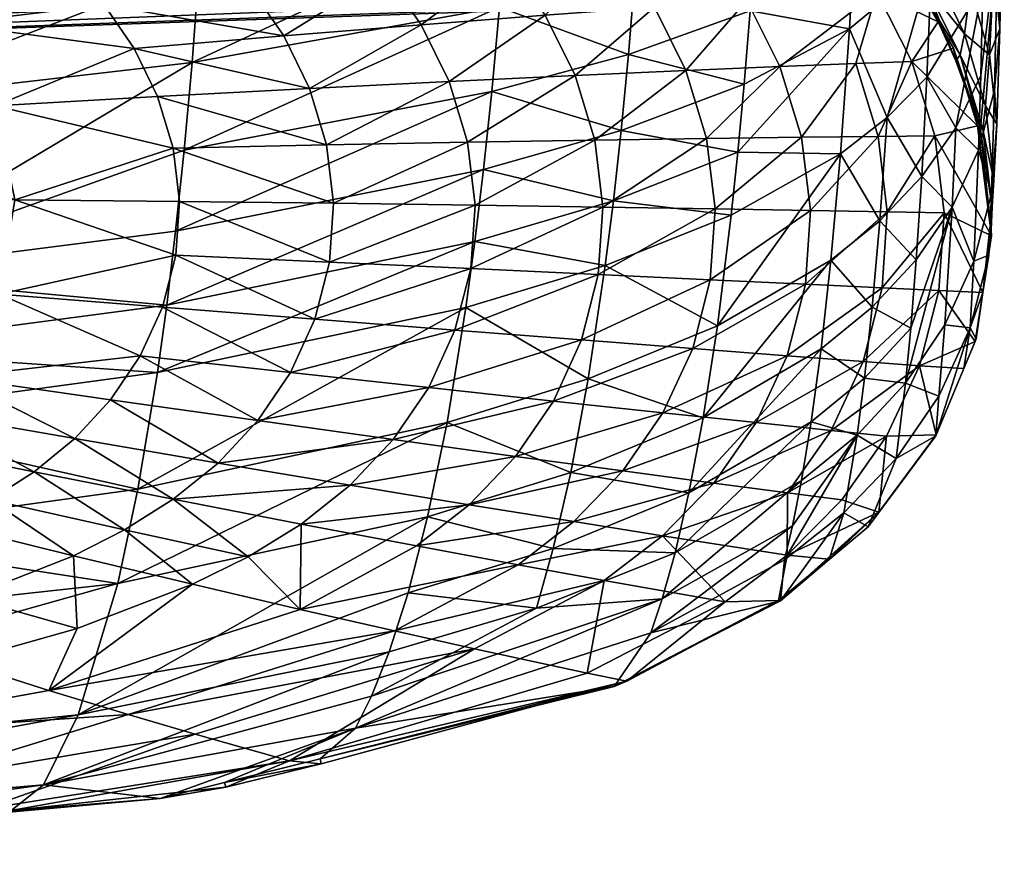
# Model space of a CAD drawing. Extents: x -0.026 to 0.113, y -0.137 to 0.105.
# Tile 627 of 656: x 0.09478 to 0.09869, y 0.04111 to 0.04446. Entities that reach past the tile are written whole.
import ezdxf

# ---------------------------------------------------------------- set-up
doc = ezdxf.new("R2010")
doc.units = 0
doc.layers.add('mesh', color=7, linetype='CONTINUOUS')

msp = doc.modelspace()

# ---------------------------------------------------------------- meshes
at = {"layer": 'mesh'}
mesh = msp.add_polyface(dxfattribs=at)
corners = [(0.0985606, 0.0445838, 0.0987749), (0.0985887, 0.044901, 0.0977038), (0.0986535, 0.044665, 0.0974464), (0.0986357, 0.044318, 0.098579), (0.0986766, 0.0444217, 0.0971871), (0.0984061, 0.0446695, 0.100029), (0.0982884, 0.0450648, 0.0991555), (0.098443, 0.044834, 0.0989675), (0.0985361, 0.0444017, 0.0999014), (0.098407, 0.0446932, 0.094355), (0.0986181, 0.0450133, 0.0950073), (0.0984247, 0.0452317, 0.0938847), (0.0986099, 0.0445934, 0.0955069), (0.0983874, 0.0442291, 0.0948999), (0.098592, 0.0439389, 0.0966709), (0.0986559, 0.0441774, 0.096928), (0.0986683, 0.0447908, 0.0958175), (0.0986946, 0.045362, 0.0956765), (0.0986011, 0.0442369, 0.0960647), (0.0986889, 0.0449925, 0.0961304), (0.0986713, 0.0451935, 0.0964435), (0.0986168, 0.0453892, 0.0967548), (0.098603, 0.0451215, 0.0972099), (0.0983477, 0.045332, 0.0982062), (0.0984854, 0.0451244, 0.0979576), (0.0983799, 0.0445961, 0.1010791), (0.0985187, 0.0443186, 0.1010169), (0.0984319, 0.0444492, 0.1321549), (0.0984383, 0.0444527, 0.1020549), (0.0985015, 0.0442951, 0.1020549), (0.0983598, 0.0445732, 0.1321549)]
mesh.append_faces([[corners[k] for k in face] for face in [(0, 1, 2, 2), (3, 2, 4, 4), (5, 6, 7, 7), (3, 0, 2, 2), (3, 8, 0, 0), (9, 10, 11, 11), (9, 12, 10, 10), (13, 12, 9, 9), (14, 15, 16, 16), (10, 16, 17, 17), (12, 16, 10, 10), (12, 18, 16, 16), (2, 19, 4, 4), (2, 20, 19, 19), (21, 20, 2, 2), (22, 2, 1, 1), (22, 21, 2, 2), (23, 24, 7, 7), (1, 24, 22, 22), (1, 7, 24, 24), (0, 7, 1, 1), (0, 5, 7, 7), (8, 5, 0, 0), (8, 25, 5, 5), (26, 25, 8, 8), (4, 16, 15, 15), (19, 16, 4, 4), (19, 17, 16, 16), (27, 28, 29, 29), (30, 28, 27, 27), (26, 29, 28, 28), (26, 28, 25, 25)]])
mesh = msp.add_polyface(dxfattribs=at)
corners = [(0.0944954, 0.0444418, 0.1394363), (0.095118, 0.0445173, 0.1390806), (0.0952371, 0.044343, 0.139098), (0.0940709, 0.0437487, 0.1397596), (0.0947623, 0.0437425, 0.1394827), (0.094701, 0.0433666, 0.1394901), (0.0945178, 0.0430373, 0.1394859), (0.0952614, 0.0431223, 0.1391441), (0.0951436, 0.0429471, 0.1391411), (0.0940165, 0.0434209, 0.1397647), (0.0954021, 0.0435223, 0.1391409), (0.0953917, 0.043948, 0.1391252), (0.0954169, 0.0437356, 0.1391345), (0.0946844, 0.0441156, 0.1394645), (0.0940024, 0.0440741, 0.1397449), (0.094978, 0.044674, 0.1390612), (0.0942321, 0.0447064, 0.1394011), (0.0936099, 0.0445889, 0.1396921), (0.0938567, 0.0431344, 0.1397598), (0.0943912, 0.0428994, 0.1394801), (0.0938379, 0.044358, 0.1397216), (0.0948213, 0.0448125, 0.1390404), (0.0955452, 0.044756, 0.1386298), (0.095467, 0.0442881, 0.090623), (0.0940531, 0.0434449, 0.0906581), (0.0954356, 0.0439389, 0.0909439), (0.0941088, 0.0441302, 0.0899449), (0.0953295, 0.0430556, 0.0920675), (0.0940227, 0.0431461, 0.0910574), (0.0939909, 0.0428747, 0.0914824), (0.0953665, 0.0433239, 0.0916681), (0.095402, 0.0436179, 0.0912929), (0.0955219, 0.0450755, 0.090074), (0.0941559, 0.0449413, 0.0893601), (0.0895949, 0.0442457, 0.1972309), (0.0949785, 0.0444954, 0.2020003), (0.0959634, 0.0444954, 0.2005734), (0.0965783, 0.0444954, 0.1989521), (0.0967873, 0.0444954, 0.1972309)]
mesh.append_faces([[corners[k] for k in face] for face in [(0, 1, 2, 2), (3, 4, 5, 5), (6, 7, 8, 8), (6, 5, 7, 7), (9, 5, 6, 6), (9, 3, 5, 5), (4, 10, 5, 5), (11, 12, 4, 4), (4, 13, 11, 11), (4, 14, 13, 13), (3, 14, 4, 4), (0, 15, 1, 1), (0, 16, 15, 15), (17, 16, 0, 0), (18, 6, 19, 19), (18, 9, 6, 6), (13, 0, 2, 2), (13, 20, 0, 0), (14, 20, 13, 13), (16, 21, 15, 15), (21, 22, 15, 15), (23, 24, 25, 25), (26, 24, 23, 23), (27, 28, 29, 29), (30, 28, 27, 27), (30, 24, 28, 28), (31, 24, 30, 30), (31, 25, 24, 24), (32, 33, 26, 26), (34, 35, 36, 36), (34, 36, 37, 37), (34, 37, 38, 38)]])
mesh = msp.add_polyface(dxfattribs=at)
corners = [(0.094701, 0.0433666, 0.1394901), (0.0953491, 0.0433155, 0.1391441), (0.0952614, 0.0431223, 0.1391441), (0.0954021, 0.0435223, 0.1391409), (0.0947623, 0.0437425, 0.1394827), (0.0954169, 0.0437356, 0.1391345), (0.0946844, 0.0441156, 0.1394645), (0.0953301, 0.0441524, 0.139113), (0.0953917, 0.043948, 0.1391252), (0.0952371, 0.044343, 0.139098), (0.0962351, 0.0446438, 0.1381442), (0.0956999, 0.0445846, 0.138651), (0.0955452, 0.044756, 0.1386298), (0.0958312, 0.0443937, 0.1386702), (0.0964075, 0.042996, 0.1382235), (0.0957285, 0.0428642, 0.138721), (0.0958584, 0.0430561, 0.1387235), (0.0959548, 0.043268, 0.1387228), (0.0960127, 0.0434946, 0.1387186), (0.0960287, 0.0437282, 0.1387111), (0.096001, 0.0439608, 0.1387005), (0.0959335, 0.0441848, 0.1386868), (0.095118, 0.0445173, 0.1390806), (0.094978, 0.044674, 0.1390612), (0.0966257, 0.043862, 0.0921244), (0.095402, 0.0436179, 0.0912929), (0.0953665, 0.0433239, 0.0916681), (0.0966582, 0.0441722, 0.0918046), (0.0965913, 0.0435763, 0.0924684), (0.0953295, 0.0430556, 0.0920675), (0.095252, 0.0425916, 0.092931), (0.0965554, 0.0433142, 0.0928348), (0.0954356, 0.0439389, 0.0909439), (0.0966886, 0.0445081, 0.0915106), (0.0954959, 0.0446665, 0.0903324), (0.0941088, 0.0441302, 0.0899449), (0.095467, 0.0442881, 0.090623), (0.0955219, 0.0450755, 0.090074)]
mesh.append_faces([[corners[k] for k in face] for face in [(0, 1, 2, 2), (0, 3, 1, 1), (4, 5, 3, 3), (6, 7, 8, 8), (6, 9, 7, 7), (10, 11, 12, 12), (13, 11, 10, 10), (14, 15, 16, 16), (1, 16, 2, 2), (1, 17, 16, 16), (3, 17, 1, 1), (3, 18, 17, 17), (5, 18, 3, 3), (5, 19, 18, 18), (8, 19, 5, 5), (8, 20, 19, 19), (7, 20, 8, 8), (7, 21, 20, 20), (9, 21, 7, 7), (9, 13, 21, 21), (22, 13, 9, 9), (22, 11, 13, 13), (23, 11, 22, 22), (23, 12, 11, 11), (24, 25, 26, 26), (24, 27, 25, 25), (28, 26, 29, 29), (28, 24, 26, 26), (29, 30, 31, 31), (27, 32, 25, 25), (27, 33, 32, 32), (34, 35, 36, 36), (37, 35, 34, 34)]])
mesh = msp.add_polyface(dxfattribs=at)
corners = [(0.0933488, 0.0437538, 0.139969), (0.0940709, 0.0437487, 0.1397596), (0.0940165, 0.0434209, 0.1397647), (0.0932902, 0.0440277, 0.139958), (0.0940024, 0.0440741, 0.1397449), (0.0938379, 0.044358, 0.1397216), (0.0936099, 0.0445889, 0.1396921), (0.0944954, 0.0444418, 0.1394363), (0.09296, 0.04446, 0.1399165), (0.0939239, 0.0449089, 0.1393619), (0.0942321, 0.0447064, 0.1394011), (0.0936373, 0.0448395, 0.1395189), (0.0933436, 0.0447666, 0.1396591), (0.0930435, 0.0446902, 0.1397827), (0.0933016, 0.0434779, 0.139972), (0.0938567, 0.0431344, 0.1397598), (0.0926023, 0.0437576, 0.1401148), (0.0931511, 0.0442658, 0.1399399), (0.0931664, 0.0432377, 0.1399667), (0.0924527, 0.0433468, 0.1401109), (0.0927987, 0.0442166, 0.1400249), (0.0927611, 0.0450056, 0.1395908), (0.092679, 0.0444202, 0.089148), (0.0941559, 0.0449413, 0.0893601), (0.0926945, 0.0448506, 0.0888609), (0.0941088, 0.0441302, 0.0899449), (0.0926618, 0.0440242, 0.0894708), (0.092643, 0.0436612, 0.0898271), (0.0940531, 0.0434449, 0.0906581), (0.092623, 0.0433297, 0.0902145), (0.0940227, 0.0431461, 0.0910574), (0.0967873, 0.0444954, 0.1972309), (0.0965783, 0.0444954, 0.1955096), (0.0895949, 0.0442457, 0.1972309), (0.0959634, 0.0444954, 0.1938884), (0.0949785, 0.0444954, 0.1924614), (0.0936806, 0.0444954, 0.1913117), (0.0936806, 0.0444954, 0.2031501), (0.0949785, 0.0444954, 0.2020003)]
mesh.append_faces([[corners[k] for k in face] for face in [(0, 1, 2, 2), (1, 3, 4, 4), (0, 3, 1, 1), (5, 6, 7, 7), (5, 8, 6, 6), (6, 9, 10, 10), (6, 11, 9, 9), (6, 12, 11, 11), (8, 12, 6, 6), (8, 13, 12, 12), (14, 2, 15, 15), (14, 0, 2, 2), (16, 0, 14, 14), (16, 3, 0, 0), (5, 17, 8, 8), (18, 14, 15, 15), (19, 14, 18, 18), (4, 17, 5, 5), (3, 17, 4, 4), (3, 20, 17, 17), (16, 20, 3, 3), (13, 21, 12, 12), (22, 23, 24, 24), (25, 23, 22, 22), (26, 25, 22, 22), (27, 25, 26, 26), (27, 28, 25, 25), (29, 28, 27, 27), (29, 30, 28, 28), (31, 32, 33, 33), (33, 34, 35, 35), (33, 35, 36, 36), (33, 37, 38, 38)]])
mesh = msp.add_polyface(dxfattribs=at)
corners = [(0.0984319, 0.0444492, 0.1321549), (0.0983269, 0.0442922, 0.134359), (0.0981876, 0.044568, 0.1343481), (0.0983598, 0.0445732, 0.1321549), (0.0975026, 0.0447729, 0.1361275), (0.097793, 0.0448001, 0.1352786), (0.0976719, 0.0445339, 0.1361464), (0.097889, 0.043991, 0.1361772), (0.0981043, 0.0442838, 0.1353093), (0.0981932, 0.0439944, 0.1353215), (0.0978031, 0.0442718, 0.1361631), (0.0974294, 0.0442561, 0.1369241), (0.0975116, 0.0439862, 0.1369392), (0.098418, 0.0439966, 0.1343684), (0.097304, 0.044508, 0.1369062), (0.0980797, 0.0444224, 0.0937337), (0.098044, 0.0439251, 0.0943231), (0.0982289, 0.044069, 0.0946072), (0.0983799, 0.0445961, 0.1010791), (0.0982001, 0.0448494, 0.1011392), (0.0984061, 0.0446695, 0.100029), (0.098407, 0.0446932, 0.094355), (0.0983874, 0.0442291, 0.0948999), (0.0981117, 0.0450005, 0.0932249), (0.0976848, 0.0444938, 0.092867), (0.097707, 0.0448087, 0.0926055), (0.0972284, 0.0446465, 0.092033), (0.0983663, 0.0438343, 0.0955085), (0.097661, 0.0442015, 0.0931516), (0.0976359, 0.0439309, 0.0934578), (0.0972011, 0.0443199, 0.0923113), (0.0981782, 0.044827, 0.1321549), (0.0984383, 0.0444527, 0.1020549), (0.0983593, 0.0445724, 0.1020549), (0.0981863, 0.0448348, 0.1020549), (0.0981408, 0.0448309, 0.1332956)]
mesh.append_faces([[corners[k] for k in face] for face in [(0, 1, 2, 2), (2, 3, 0, 0), (4, 5, 6, 6), (6, 5, 2, 2), (7, 8, 9, 9), (10, 8, 7, 7), (11, 10, 12, 12), (9, 1, 13, 13), (8, 1, 9, 9), (8, 2, 1, 1), (10, 2, 8, 8), (10, 6, 2, 2), (11, 6, 10, 10), (11, 14, 6, 6), (15, 16, 17, 17), (18, 19, 20, 20), (21, 17, 22, 22), (21, 15, 17, 17), (23, 15, 21, 21), (23, 24, 15, 15), (25, 26, 24, 24), (17, 27, 22, 22), (15, 28, 29, 29), (24, 28, 15, 15), (24, 30, 28, 28), (26, 30, 24, 24), (3, 31, 32, 32), (31, 33, 32, 32), (31, 34, 33, 33), (2, 31, 3, 3), (35, 31, 2, 2), (32, 33, 18, 18), (33, 34, 18, 18)]])
mesh = msp.add_polyface(dxfattribs=at)
corners = [(0.0926023, 0.0437576, 0.1401148), (0.0918374, 0.0437597, 0.1402007), (0.0917136, 0.0440562, 0.1401884), (0.0924266, 0.0445267, 0.1399818), (0.0927376, 0.0446102, 0.1398902), (0.09296, 0.04446, 0.1399165), (0.0924527, 0.0433468, 0.1401109), (0.0922963, 0.0431966, 0.1401006), (0.0917213, 0.0434612, 0.1401966), (0.0931664, 0.0432377, 0.1399667), (0.0929709, 0.0430489, 0.1399546), (0.0921149, 0.0430846, 0.1400874), (0.0930435, 0.0446902, 0.1397827), (0.0921111, 0.0444395, 0.140058), (0.0924411, 0.0441652, 0.1400943), (0.0914691, 0.0442545, 0.1401652), (0.0927987, 0.0442166, 0.1400249), (0.0931511, 0.0442658, 0.1399399), (0.0933016, 0.0434779, 0.139972), (0.0917489, 0.0449441, 0.139785), (0.0922521, 0.0448148, 0.1398357), (0.0919908, 0.0447124, 0.1399344), (0.0917258, 0.0446052, 0.1400178), (0.0925091, 0.0449125, 0.1397212), (0.0911865, 0.0443764, 0.1401393), (0.092679, 0.0444202, 0.089148), (0.0926945, 0.0448506, 0.0888609), (0.0911768, 0.0447987, 0.0885687), (0.0926618, 0.0440242, 0.0894708), (0.0911699, 0.0443636, 0.0888628), (0.0896415, 0.0435787, 0.089476), (0.092643, 0.0436612, 0.0898271), (0.0896449, 0.0432446, 0.0898756), (0.092623, 0.0433297, 0.0902145), (0.0965783, 0.0444954, 0.1955096), (0.0959634, 0.0444954, 0.1938884), (0.0895949, 0.0442457, 0.1972309), (0.0936806, 0.0444954, 0.1913117), (0.0921453, 0.0444954, 0.1905059), (0.0921453, 0.0444954, 0.2039559), (0.0936806, 0.0444954, 0.2031501)]
mesh.append_faces([[corners[k] for k in face] for face in [(0, 1, 2, 2), (3, 4, 5, 5), (6, 7, 8, 8), (9, 10, 6, 6), (11, 8, 7, 7), (4, 12, 5, 5), (13, 14, 15, 15), (3, 14, 13, 13), (3, 16, 14, 14), (5, 16, 3, 3), (5, 17, 16, 16), (6, 0, 18, 18), (8, 0, 6, 6), (8, 1, 0, 0), (0, 14, 16, 16), (2, 14, 0, 0), (2, 15, 14, 14), (19, 20, 21, 21), (22, 19, 21, 21), (4, 23, 12, 12), (3, 20, 4, 4), (3, 21, 20, 20), (13, 21, 3, 3), (13, 22, 21, 21), (24, 22, 13, 13), (25, 26, 27, 27), (28, 25, 29, 29), (30, 31, 28, 28), (32, 33, 31, 31), (34, 35, 36, 36), (36, 37, 38, 38), (36, 39, 40, 40)]])
mesh = msp.add_polyface(dxfattribs=at)
corners = [(0.0975026, 0.0447729, 0.1361275), (0.0976719, 0.0445339, 0.1361464), (0.097304, 0.044508, 0.1369062), (0.0974294, 0.0442561, 0.1369241), (0.0969891, 0.0442364, 0.137596), (0.0970671, 0.0439797, 0.1376112), (0.0975116, 0.0439862, 0.1369392), (0.0970989, 0.0437131, 0.1376233), (0.0965615, 0.0439713, 0.1381971), (0.0965914, 0.0437206, 0.1382087), (0.0968705, 0.044476, 0.1375778), (0.0967178, 0.0446948, 0.137557), (0.0971423, 0.0447378, 0.1368859), (0.0963776, 0.044438, 0.1381646), (0.0964885, 0.0442127, 0.1381823), (0.0959335, 0.0441848, 0.1386868), (0.096001, 0.0439608, 0.1387005), (0.0962351, 0.0446438, 0.1381442), (0.0958312, 0.0443937, 0.1386702), (0.0960287, 0.0437282, 0.1387111), (0.095467, 0.0442881, 0.090623), (0.0954356, 0.0439389, 0.0909439), (0.0966886, 0.0445081, 0.0915106), (0.097172, 0.0440174, 0.0926143), (0.0966582, 0.0441722, 0.0918046), (0.0966257, 0.043862, 0.0921244), (0.0972011, 0.0443199, 0.0923113), (0.097661, 0.0442015, 0.0931516), (0.0971411, 0.0437381, 0.0929401), (0.0976359, 0.0439309, 0.0934578), (0.0972284, 0.0446465, 0.092033), (0.0967166, 0.0448705, 0.0912444), (0.0954959, 0.0446665, 0.0903324)]
mesh.append_faces([[corners[k] for k in face] for face in [(0, 1, 2, 2), (3, 4, 2, 2), (3, 5, 4, 4), (6, 5, 3, 3), (6, 7, 5, 5), (5, 8, 4, 4), (5, 9, 8, 8), (10, 11, 12, 12), (10, 13, 11, 11), (14, 13, 10, 10), (14, 15, 13, 13), (16, 15, 14, 14), (13, 17, 11, 11), (13, 18, 17, 17), (15, 18, 13, 13), (2, 12, 0, 0), (2, 10, 12, 12), (4, 10, 2, 2), (4, 14, 10, 10), (8, 14, 4, 4), (8, 16, 14, 14), (19, 16, 8, 8), (20, 21, 22, 22), (23, 24, 25, 25), (23, 26, 24, 24), (27, 26, 23, 23), (28, 23, 25, 25), (29, 27, 23, 23), (26, 22, 24, 24), (30, 22, 26, 26), (31, 22, 30, 30), (31, 20, 22, 22), (32, 20, 31, 31)]])
mesh = msp.add_polyface(dxfattribs=at)
corners = [(0.0984319, 0.0444492, 0.1321549), (0.0985015, 0.0442951, 0.1020549), (0.098493, 0.0443443, 0.1321549), (0.0983269, 0.0442922, 0.134359), (0.0985741, 0.0434986, 0.0979878), (0.0986435, 0.0437674, 0.0981837), (0.098592, 0.0439389, 0.0966709), (0.0986643, 0.0440433, 0.0983814), (0.0986357, 0.044318, 0.098579), (0.0986766, 0.0444217, 0.0971871), (0.0986202, 0.0441158, 0.0997712), (0.0986536, 0.0438197, 0.0996397), (0.0986092, 0.0440215, 0.1009532), (0.098646, 0.0437132, 0.1008886), (0.0985361, 0.0444017, 0.0999014), (0.0985187, 0.0443186, 0.1010169), (0.0986683, 0.0447908, 0.0958175), (0.0986011, 0.0442369, 0.0960647), (0.0986559, 0.0441774, 0.096928), (0.0983663, 0.0438343, 0.0955085), (0.098487, 0.0437126, 0.0964176), (0.0985014, 0.0440281, 0.0957837), (0.0983874, 0.0442291, 0.0948999), (0.0986099, 0.0445934, 0.0955069), (0.0985875, 0.0440368, 0.1321549), (0.0985983, 0.0440287, 0.1020549), (0.0986418, 0.0436223, 0.1020549), (0.098418, 0.0439966, 0.1343684), (0.0986432, 0.043599, 0.1321549)]
mesh.append_faces([[corners[k] for k in face] for face in [(0, 1, 2, 2), (0, 2, 3, 3), (4, 5, 6, 6), (7, 8, 9, 9), (7, 10, 8, 8), (11, 10, 7, 7), (11, 12, 10, 10), (13, 12, 11, 11), (10, 14, 8, 8), (10, 15, 14, 14), (12, 15, 10, 10), (6, 16, 17, 17), (5, 18, 6, 6), (19, 20, 21, 21), (22, 21, 23, 23), (22, 19, 21, 21), (21, 17, 23, 23), (21, 6, 17, 17), (20, 6, 21, 21), (20, 4, 6, 6), (7, 5, 11, 11), (7, 18, 5, 5), (9, 18, 7, 7), (24, 25, 26, 26), (2, 25, 24, 24), (2, 1, 25, 25), (27, 24, 28, 28), (3, 24, 27, 27), (3, 2, 24, 24), (15, 25, 1, 1), (12, 25, 15, 15), (13, 25, 12, 12), (13, 26, 25, 25)]])
mesh = msp.add_polyface(dxfattribs=at)
corners = [(0.0979045, 0.0434066, 0.1361973), (0.0982093, 0.0433921, 0.1353392), (0.0978314, 0.0431223, 0.1362031), (0.0982295, 0.043694, 0.1353315), (0.0979241, 0.0436995, 0.1361886), (0.0981932, 0.0439944, 0.1353215), (0.097889, 0.043991, 0.1361772), (0.0975264, 0.0434244, 0.1369604), (0.0974563, 0.0431512, 0.1369662), (0.0975452, 0.043706, 0.1369513), (0.0975116, 0.0439862, 0.1369392), (0.0978031, 0.0442718, 0.1361631), (0.0984552, 0.0436897, 0.1343761), (0.0984346, 0.0433813, 0.134382), (0.098418, 0.0439966, 0.1343684), (0.0983229, 0.0432313, 0.0968732), (0.0983446, 0.0435035, 0.0961699), (0.0981693, 0.0433155, 0.0959293), (0.098487, 0.0437126, 0.0964176), (0.0983019, 0.0430126, 0.0976075), (0.0971411, 0.0437381, 0.0929401), (0.0976097, 0.0436813, 0.093784), (0.0976359, 0.0439309, 0.0934578), (0.0981996, 0.043659, 0.0952407), (0.0983663, 0.0438343, 0.0955085), (0.0980058, 0.0435026, 0.0949813), (0.0979663, 0.0431493, 0.0956966), (0.0974982, 0.0428755, 0.095257), (0.0982289, 0.044069, 0.0946072), (0.098044, 0.0439251, 0.0943231), (0.0975549, 0.0432414, 0.0944901), (0.0980797, 0.0444224, 0.0937337)]
mesh.append_faces([[corners[k] for k in face] for face in [(0, 1, 2, 2), (0, 3, 1, 1), (4, 3, 0, 0), (4, 5, 3, 3), (6, 5, 4, 4), (7, 0, 8, 8), (7, 4, 0, 0), (9, 4, 7, 7), (9, 6, 4, 4), (10, 6, 9, 9), (10, 11, 6, 6), (1, 12, 13, 13), (3, 12, 1, 1), (3, 14, 12, 12), (5, 14, 3, 3), (15, 16, 17, 17), (15, 18, 16, 16), (19, 18, 15, 15), (20, 21, 22, 22), (23, 16, 24, 24), (23, 17, 16, 16), (25, 17, 23, 23), (25, 26, 17, 17), (27, 26, 25, 25), (28, 23, 24, 24), (29, 23, 28, 28), (29, 25, 23, 23), (30, 25, 29, 29), (30, 27, 25, 25), (29, 21, 30, 30), (29, 22, 21, 21), (31, 22, 29, 29)]])
mesh = msp.add_polyface(dxfattribs=at)
corners = [(0.0975452, 0.043706, 0.1369513), (0.0970989, 0.0437131, 0.1376233), (0.0975116, 0.0439862, 0.1369392), (0.0970809, 0.0434453, 0.1376323), (0.0975264, 0.0434244, 0.1369604), (0.0970144, 0.0431854, 0.1376379), (0.0974563, 0.0431512, 0.1369662), (0.0969028, 0.0429423, 0.1376399), (0.0973383, 0.0428956, 0.1369687), (0.0965914, 0.0437206, 0.1382087), (0.0970671, 0.0439797, 0.1376112), (0.0965743, 0.0434688, 0.1382171), (0.0965119, 0.0432245, 0.138222), (0.0964075, 0.042996, 0.1382235), (0.0960287, 0.0437282, 0.1387111), (0.0965615, 0.0439713, 0.1381971), (0.0960127, 0.0434946, 0.1387186), (0.0959548, 0.043268, 0.1387228), (0.0958584, 0.0430561, 0.1387235), (0.0971411, 0.0437381, 0.0929401), (0.0966257, 0.043862, 0.0921244), (0.0965913, 0.0435763, 0.0924684), (0.0976359, 0.0439309, 0.0934578), (0.097172, 0.0440174, 0.0926143), (0.097109, 0.043481, 0.0932872), (0.0976097, 0.0436813, 0.093784), (0.0965554, 0.0433142, 0.0928348), (0.0953295, 0.0430556, 0.0920675), (0.0970416, 0.0430302, 0.0940381), (0.0974982, 0.0428755, 0.095257), (0.0975549, 0.0432414, 0.0944901), (0.0964803, 0.0428566, 0.0936271)]
mesh.append_faces([[corners[k] for k in face] for face in [(0, 1, 2, 2), (0, 3, 1, 1), (4, 3, 0, 0), (4, 5, 3, 3), (6, 5, 4, 4), (6, 7, 5, 5), (8, 7, 6, 6), (1, 9, 10, 10), (1, 11, 9, 9), (3, 11, 1, 1), (3, 12, 11, 11), (5, 12, 3, 3), (5, 13, 12, 12), (7, 13, 5, 5), (9, 14, 15, 15), (9, 16, 14, 14), (11, 16, 9, 9), (11, 17, 16, 16), (12, 17, 11, 11), (12, 18, 17, 17), (13, 18, 12, 12), (19, 20, 21, 21), (22, 23, 19, 19), (19, 24, 25, 25), (21, 24, 19, 19), (21, 26, 24, 24), (27, 26, 21, 21), (28, 29, 30, 30), (28, 26, 31, 31), (28, 24, 26, 26), (30, 24, 28, 28), (30, 25, 24, 24)]])
mesh = msp.add_polyface(dxfattribs=at)
corners = [(0.0984552, 0.0436897, 0.1343761), (0.0986089, 0.0433742, 0.1321549), (0.0984346, 0.0433813, 0.134382), (0.0983019, 0.0430126, 0.0976075), (0.0984587, 0.0432449, 0.0977952), (0.098487, 0.0437126, 0.0964176), (0.0985741, 0.0434986, 0.0979878), (0.0986327, 0.0435223, 0.099508), (0.0986435, 0.0437674, 0.0981837), (0.0985585, 0.043233, 0.0993776), (0.0986092, 0.0433743, 0.1020549), (0.0983663, 0.0438343, 0.0955085), (0.0983446, 0.0435035, 0.0961699), (0.0984339, 0.0429613, 0.0992497), (0.098646, 0.0437132, 0.1008886), (0.0986536, 0.0438197, 0.0996397), (0.0985342, 0.0430716, 0.1321549), (0.0984219, 0.0428043, 0.1020549), (0.0984236, 0.0428073, 0.1321549), (0.0985332, 0.0430722, 0.1020549), (0.0985792, 0.0431791, 0.1321549), (0.0985823, 0.0431901, 0.1020549), (0.0986432, 0.043599, 0.1321549), (0.0986418, 0.0436223, 0.1020549), (0.0985875, 0.0440368, 0.1321549), (0.0983572, 0.043082, 0.1343862), (0.098418, 0.0439966, 0.1343684)]
mesh.append_faces([[corners[k] for k in face] for face in [(0, 1, 2, 2), (3, 4, 5, 5), (6, 7, 8, 8), (9, 7, 6, 6), (9, 10, 7, 7), (11, 12, 5, 5), (4, 6, 5, 5), (4, 9, 6, 6), (13, 9, 4, 4), (14, 7, 10, 10), (15, 7, 14, 14), (15, 8, 7, 7), (16, 17, 18, 18), (16, 19, 17, 17), (20, 19, 16, 16), (20, 21, 19, 19), (1, 21, 20, 20), (1, 10, 21, 21), (22, 10, 1, 1), (22, 23, 10, 10), (24, 23, 22, 22), (20, 25, 2, 2), (25, 16, 18, 18), (20, 16, 25, 25), (2, 1, 20, 20), (0, 22, 1, 1), (26, 22, 0, 0), (21, 10, 9, 9), (9, 19, 21, 21), (17, 19, 9, 9), (13, 17, 9, 9), (14, 10, 23, 23)]])
mesh = msp.add_polyface(dxfattribs=at)
corners = [(0.0973368, 0.0424067, 0.1362032), (0.0978316, 0.0423295, 0.1343878), (0.0975849, 0.0421436, 0.1343856), (0.0978327, 0.0425774, 0.1353474), (0.0975407, 0.042616, 0.1362057), (0.098006, 0.042825, 0.1353471), (0.097708, 0.0428564, 0.1362058), (0.0981337, 0.0430991, 0.1353444), (0.0978314, 0.0431223, 0.1362031), (0.0982093, 0.0433921, 0.1353392), (0.0971785, 0.0426645, 0.1369681), (0.0973383, 0.0428956, 0.1369687), (0.0974563, 0.0431512, 0.1369662), (0.0979045, 0.0434066, 0.1361973), (0.0980484, 0.0425492, 0.1343889), (0.0982263, 0.042802, 0.1343884), (0.0983572, 0.043082, 0.1343862), (0.0984346, 0.0433813, 0.134382), (0.098139, 0.0430332, 0.0966614), (0.0981693, 0.0433155, 0.0959293), (0.0979663, 0.0431493, 0.0956966), (0.0983229, 0.0432313, 0.0968732), (0.0983019, 0.0430126, 0.0976075), (0.0973868, 0.0423392, 0.0969224), (0.0979269, 0.0428593, 0.096457), (0.0974416, 0.0425769, 0.096072), (0.0978887, 0.0426268, 0.0972509), (0.0981096, 0.0428063, 0.0974258), (0.0978529, 0.042446, 0.0980664), (0.0973355, 0.042156, 0.0977955), (0.0984339, 0.0429613, 0.0992497), (0.0984587, 0.0432449, 0.0977952), (0.0982646, 0.0427142, 0.0991256), (0.0974982, 0.0428755, 0.095257), (0.0972896, 0.0420206, 0.0986785), (0.0978209, 0.0423111, 0.0988917), (0.0980576, 0.0424973, 0.0990061), (0.0978048, 0.0421477, 0.1020549), (0.0977974, 0.0421488, 0.1321549), (0.0979978, 0.0423136, 0.1321549), (0.097144, 0.0418077, 0.1020549), (0.0971946, 0.0418281, 0.1321549), (0.0981958, 0.042501, 0.1321549), (0.0979991, 0.0423121, 0.1020549), (0.0981536, 0.0424428, 0.1020549), (0.0984236, 0.0428073, 0.1321549), (0.0984219, 0.0428043, 0.1020549)]
mesh.append_faces([[corners[k] for k in face] for face in [(0, 1, 2, 2), (0, 3, 1, 1), (4, 3, 0, 0), (4, 5, 3, 3), (6, 5, 4, 4), (6, 7, 5, 5), (8, 7, 6, 6), (8, 9, 7, 7), (10, 6, 4, 4), (11, 8, 6, 6), (12, 8, 11, 11), (12, 13, 8, 8), (3, 14, 1, 1), (3, 15, 14, 14), (5, 15, 3, 3), (5, 16, 15, 15), (7, 16, 5, 5), (7, 17, 16, 16), (9, 17, 7, 7), (18, 19, 20, 20), (18, 21, 19, 19), (22, 21, 18, 18), (23, 24, 25, 25), (26, 24, 23, 23), (26, 27, 24, 24), (26, 28, 27, 27), (26, 29, 28, 28), (23, 29, 26, 26), (30, 31, 22, 22), (24, 20, 25, 25), (24, 18, 20, 20), (27, 18, 24, 24), (27, 22, 18, 18), (32, 22, 27, 27), (32, 30, 22, 22), (33, 25, 20, 20), (34, 28, 29, 29), (35, 28, 34, 34), (35, 27, 28, 28), (36, 27, 35, 35), (36, 32, 27, 27), (37, 38, 39, 39), (40, 38, 37, 37), (40, 41, 38, 38), (37, 42, 43, 43), (39, 42, 37, 37), (42, 44, 43, 43), (45, 44, 42, 42), (45, 46, 44, 44), (1, 39, 38, 38), (16, 45, 15, 15), (15, 42, 14, 14), (15, 45, 42, 42), (2, 1, 38, 38), (1, 42, 39, 39), (1, 14, 42, 42), (36, 35, 37, 37), (46, 30, 32, 32), (36, 43, 44, 44), (37, 43, 36, 36), (34, 37, 35, 35), (34, 40, 37, 37), (44, 32, 36, 36), (44, 46, 32, 32)]])
mesh = msp.add_polyface(dxfattribs=at)
corners = [(0.0955966, 0.0414255, 0.1020549), (0.0959805, 0.0415004, 0.1321549), (0.0959766, 0.0415193, 0.1020549), (0.0965899, 0.0419575, 0.1361864), (0.0952127, 0.0416962, 0.136911), (0.0962713, 0.0420286, 0.1369447), (0.0969028, 0.0429423, 0.1376399), (0.0962665, 0.0427891, 0.1382216), (0.0964075, 0.042996, 0.1382235), (0.0967518, 0.0427224, 0.1376387), (0.0960952, 0.0426081, 0.1382169), (0.0965681, 0.0425302, 0.1376346), (0.0959008, 0.0424533, 0.1382099), (0.0963594, 0.0423664, 0.1376284), (0.0958961, 0.0421141, 0.1376119), (0.0967627, 0.0422915, 0.1369594), (0.097105, 0.042229, 0.1361988), (0.0957285, 0.0428642, 0.138721), (0.095571, 0.0426959, 0.1387158), (0.0953923, 0.0425516, 0.1387083), (0.0956903, 0.0423235, 0.1382015), (0.0958545, 0.0415117, 0.1343628), (0.0954799, 0.0416174, 0.1361576), (0.0970365, 0.041861, 0.1343789), (0.0968353, 0.0421184, 0.0966225), (0.0962502, 0.0419453, 0.0963512), (0.09618, 0.0417685, 0.0973265), (0.0963253, 0.0421802, 0.0953998), (0.0961171, 0.0416419, 0.0983112), (0.0950144, 0.0416954, 0.095894), (0.0964028, 0.0424813, 0.094487), (0.0948769, 0.0414167, 0.0980196), (0.0973355, 0.042156, 0.0977955), (0.0951719, 0.0422165, 0.0938673), (0.0964803, 0.0428566, 0.0936271), (0.0965554, 0.0433142, 0.0928348), (0.095252, 0.0425916, 0.092931), (0.0971946, 0.0418281, 0.1321549), (0.0956015, 0.0414078, 0.1321549), (0.097144, 0.0418077, 0.1020549)]
mesh.append_faces([[corners[k] for k in face] for face in [(0, 1, 2, 2), (3, 4, 5, 5), (6, 7, 8, 8), (9, 10, 7, 7), (11, 10, 9, 9), (11, 12, 10, 10), (13, 12, 11, 11), (13, 14, 12, 12), (15, 14, 13, 13), (15, 5, 14, 14), (16, 3, 5, 5), (7, 17, 8, 8), (7, 18, 17, 17), (10, 18, 7, 7), (12, 19, 10, 10), (14, 20, 12, 12), (3, 21, 22, 22), (23, 21, 3, 3), (24, 25, 26, 26), (27, 25, 24, 24), (28, 0, 2, 2), (29, 27, 30, 30), (29, 25, 27, 27), (31, 26, 25, 25), (28, 32, 26, 26), (33, 30, 34, 34), (34, 35, 36, 36), (2, 1, 37, 37), (0, 38, 1, 1), (21, 37, 1, 1), (23, 37, 21, 21), (2, 39, 28, 28)]])
mesh = msp.add_polyface(dxfattribs=at)
corners = [(0.0929384, 0.0411473, 0.1020549), (0.0935083, 0.0411785, 0.1321549), (0.0947395, 0.0413134, 0.1321549), (0.0932643, 0.0418582, 0.1386083), (0.0941431, 0.0420345, 0.1386478), (0.0945399, 0.0419049, 0.1381518), (0.0929184, 0.0420131, 0.1390273), (0.0925483, 0.0421871, 0.1393749), (0.0932499, 0.0423434, 0.1394131), (0.0937116, 0.0421808, 0.1390668), (0.093009, 0.0424309, 0.1395603), (0.0933498, 0.0427454, 0.139729), (0.0936441, 0.042668, 0.1395998), (0.0927623, 0.0425224, 0.1396911), (0.0931664, 0.0432377, 0.1399667), (0.0936233, 0.04291, 0.1397466), (0.0929709, 0.0430489, 0.1399546), (0.0935952, 0.0424525, 0.1394335), (0.0927427, 0.0429093, 0.1399388), (0.0941019, 0.0422993, 0.1390879), (0.0939312, 0.0425935, 0.1394537), (0.094248, 0.0427805, 0.1394724), (0.0938567, 0.0431344, 0.1397598), (0.0946364, 0.0413194, 0.1343472), (0.0897107, 0.0411126, 0.1343161), (0.0943361, 0.0414258, 0.1361299), (0.0938695, 0.0416049, 0.1375385), (0.0951719, 0.0422165, 0.0938673), (0.0924857, 0.0419226, 0.093067), (0.0923917, 0.041434, 0.0953062), (0.0926018, 0.0430282, 0.0906308), (0.0939909, 0.0428747, 0.0914824), (0.0940227, 0.0431461, 0.0910574), (0.0925797, 0.0427555, 0.0910738), (0.0925334, 0.0422903, 0.0920306), (0.0939244, 0.0424091, 0.0924007), (0.0923096, 0.0411983, 0.0976468), (0.0950144, 0.0416954, 0.095894), (0.0948769, 0.0414167, 0.0980196)]
mesh.append_faces([[corners[k] for k in face] for face in [(0, 1, 2, 2), (3, 4, 5, 5), (3, 6, 4, 4), (7, 8, 9, 9), (7, 10, 8, 8), (11, 12, 13, 13), (14, 15, 16, 16), (8, 17, 9, 9), (8, 12, 17, 17), (10, 12, 8, 8), (10, 13, 12, 12), (11, 15, 12, 12), (11, 16, 15, 15), (18, 16, 11, 11), (17, 19, 9, 9), (17, 20, 19, 19), (12, 20, 17, 17), (12, 21, 20, 20), (15, 21, 12, 12), (15, 22, 21, 21), (14, 22, 15, 15), (23, 2, 1, 1), (24, 25, 23, 23), (26, 3, 5, 5), (9, 4, 6, 6), (19, 4, 9, 9), (27, 28, 29, 29), (30, 31, 32, 32), (33, 34, 35, 35), (35, 31, 33, 33), (29, 36, 37, 37), (36, 0, 38, 38), (27, 35, 28, 28)]])
mesh = msp.add_polyface(dxfattribs=at)
corners = [(0.0947406, 0.0413086, 0.1020549), (0.0947395, 0.0413134, 0.1321549), (0.0953409, 0.0413623, 0.1020549), (0.0929384, 0.0411473, 0.1020549), (0.0938695, 0.0416049, 0.1375385), (0.0948979, 0.0417921, 0.1375743), (0.0952127, 0.0416962, 0.136911), (0.0945178, 0.0430373, 0.1394859), (0.0951436, 0.0429471, 0.1391411), (0.0950011, 0.0427932, 0.1391354), (0.0944817, 0.042454, 0.1391087), (0.094248, 0.0427805, 0.1394724), (0.0946649, 0.0425491, 0.1391186), (0.0939312, 0.0425935, 0.1394537), (0.0941019, 0.0422993, 0.1390879), (0.0948396, 0.0426609, 0.1391277), (0.0943912, 0.0428994, 0.1394801), (0.0938567, 0.0431344, 0.1397598), (0.0958545, 0.0415117, 0.1343628), (0.0946364, 0.0413194, 0.1343472), (0.0954799, 0.0416174, 0.1361576), (0.0943361, 0.0414258, 0.1361299), (0.0962713, 0.0420286, 0.1369447), (0.0958961, 0.0421141, 0.1376119), (0.0949961, 0.0423273, 0.1386896), (0.0950111, 0.0420377, 0.1381721), (0.0945755, 0.0421609, 0.1386688), (0.0954693, 0.0422139, 0.138192), (0.095199, 0.0424302, 0.1386994), (0.0956903, 0.0423235, 0.1382015), (0.0953923, 0.0425516, 0.1387083), (0.0945399, 0.0419049, 0.1381518), (0.0960952, 0.0426081, 0.1382169), (0.095571, 0.0426959, 0.1387158), (0.0959008, 0.0424533, 0.1382099), (0.0941431, 0.0420345, 0.1386478), (0.0965899, 0.0419575, 0.1361864), (0.0957285, 0.0428642, 0.138721), (0.0952614, 0.0431223, 0.1391441), (0.0958584, 0.0430561, 0.1387235), (0.0923096, 0.0411983, 0.0976468), (0.0948769, 0.0414167, 0.0980196), (0.0950144, 0.0416954, 0.095894), (0.0961171, 0.0416419, 0.0983112), (0.0955966, 0.0414255, 0.1020549), (0.0953295, 0.0430556, 0.0920675), (0.0939909, 0.0428747, 0.0914824), (0.095252, 0.0425916, 0.092931), (0.0939244, 0.0424091, 0.0924007), (0.0962502, 0.0419453, 0.0963512), (0.09618, 0.0417685, 0.0973265), (0.0951719, 0.0422165, 0.0938673), (0.0964028, 0.0424813, 0.094487), (0.0923917, 0.041434, 0.0953062), (0.0964803, 0.0428566, 0.0936271), (0.0956015, 0.0414078, 0.1321549), (0.0959805, 0.0415004, 0.1321549)]
mesh.append_faces([[corners[k] for k in face] for face in [(0, 1, 2, 2), (3, 1, 0, 0), (4, 5, 6, 6), (7, 8, 9, 9), (10, 11, 12, 12), (10, 13, 11, 11), (14, 13, 10, 10), (11, 15, 12, 12), (11, 16, 15, 15), (17, 16, 11, 11), (16, 9, 15, 15), (16, 7, 9, 9), (18, 1, 19, 19), (19, 20, 18, 18), (19, 21, 20, 20), (22, 5, 23, 23), (22, 6, 5, 5), (24, 25, 26, 26), (24, 27, 25, 25), (28, 27, 24, 24), (28, 29, 27, 27), (30, 29, 28, 28), (4, 31, 5, 5), (32, 30, 33, 33), (34, 29, 30, 30), (23, 27, 29, 29), (5, 27, 23, 23), (5, 25, 27, 27), (31, 25, 5, 5), (31, 26, 25, 25), (35, 26, 31, 31), (6, 21, 4, 4), (6, 20, 21, 21), (36, 20, 6, 6), (14, 26, 35, 35), (10, 26, 14, 14), (10, 24, 26, 26), (12, 24, 10, 10), (12, 28, 24, 24), (15, 28, 12, 12), (15, 30, 28, 28), (9, 30, 15, 15), (9, 33, 30, 30), (8, 33, 9, 9), (8, 37, 33, 33), (38, 37, 8, 8), (38, 39, 37, 37), (40, 41, 42, 42), (43, 2, 44, 44), (41, 2, 43, 43), (45, 46, 47, 47), (48, 47, 46, 46), (41, 49, 42, 42), (43, 50, 41, 41), (51, 42, 52, 52), (53, 42, 51, 51), (41, 0, 2, 2), (41, 3, 0, 0), (51, 47, 48, 48), (54, 47, 51, 51), (2, 55, 44, 44), (2, 1, 55, 55), (18, 56, 55, 55), (18, 55, 1, 1)]])
mesh = msp.add_polyface(dxfattribs=at)
corners = [(0.0973368, 0.0424067, 0.1362032), (0.097105, 0.042229, 0.1361988), (0.0967627, 0.0422915, 0.1369594), (0.0975849, 0.0421436, 0.1343856), (0.0970365, 0.041861, 0.1343789), (0.0969838, 0.042463, 0.1369648), (0.0975407, 0.042616, 0.1362057), (0.0971785, 0.0426645, 0.1369681), (0.0973383, 0.0428956, 0.1369687), (0.097708, 0.0428564, 0.1362058), (0.0967518, 0.0427224, 0.1376387), (0.0969028, 0.0429423, 0.1376399), (0.0965681, 0.0425302, 0.1376346), (0.0963594, 0.0423664, 0.1376284), (0.0962665, 0.0427891, 0.1382216), (0.0962713, 0.0420286, 0.1369447), (0.0965899, 0.0419575, 0.1361864), (0.0968353, 0.0421184, 0.0966225), (0.09618, 0.0417685, 0.0973265), (0.0973355, 0.042156, 0.0977955), (0.0973868, 0.0423392, 0.0969224), (0.0974416, 0.0425769, 0.096072), (0.0969026, 0.0423562, 0.0957194), (0.0963253, 0.0421802, 0.0953998), (0.0969721, 0.0426577, 0.0948534), (0.0974982, 0.0428755, 0.095257), (0.0964028, 0.0424813, 0.094487), (0.0972896, 0.0420206, 0.0986785), (0.0961171, 0.0416419, 0.0983112), (0.0970416, 0.0430302, 0.0940381), (0.0964803, 0.0428566, 0.0936271), (0.0959766, 0.0415193, 0.1020549), (0.0971946, 0.0418281, 0.1321549), (0.097144, 0.0418077, 0.1020549), (0.0977974, 0.0421488, 0.1321549)]
mesh.append_faces([[corners[k] for k in face] for face in [(0, 1, 2, 2), (3, 1, 0, 0), (3, 4, 1, 1), (5, 0, 2, 2), (5, 6, 0, 0), (7, 6, 5, 5), (8, 9, 7, 7), (8, 10, 11, 11), (7, 10, 8, 8), (7, 12, 10, 10), (5, 12, 7, 7), (5, 13, 12, 12), (2, 13, 5, 5), (10, 14, 11, 11), (1, 15, 2, 2), (4, 16, 1, 1), (17, 18, 19, 19), (20, 21, 22, 22), (20, 17, 19, 19), (22, 17, 20, 20), (22, 23, 17, 17), (24, 21, 25, 25), (24, 22, 21, 21), (26, 22, 24, 24), (26, 23, 22, 22), (27, 19, 28, 28), (29, 24, 25, 25), (30, 24, 29, 29), (30, 26, 24, 24), (31, 32, 33, 33), (3, 34, 32, 32), (32, 4, 3, 3), (28, 33, 27, 27)]])

doc.saveas('drawing.dxf')
